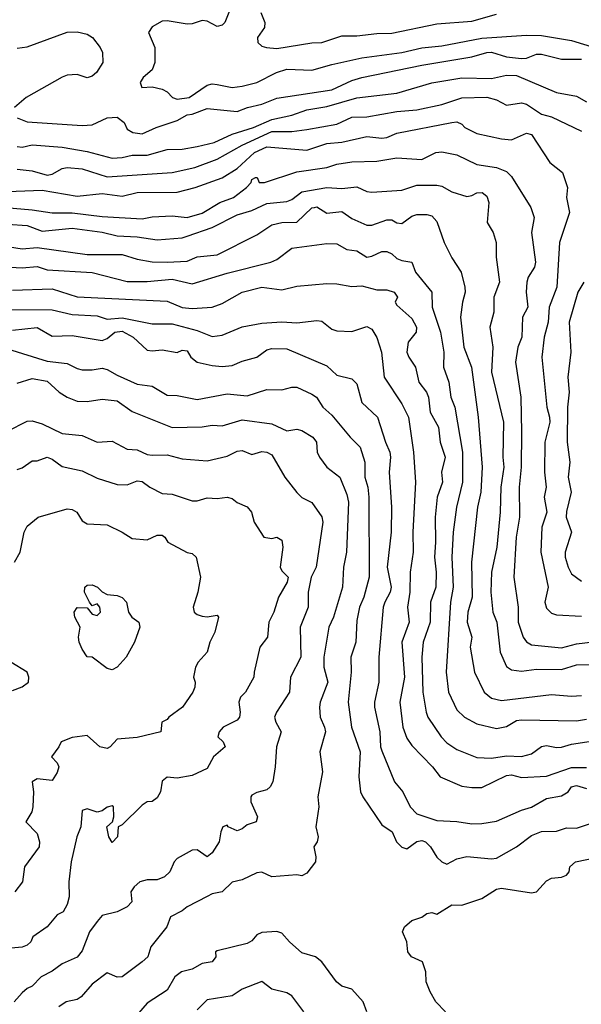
# Model space of a CAD drawing. Header units: metres. Extents: x -46681 to -43747, y -240911 to -237677.
# Tile 613 of 656: x -45669 to -45613, y -239293 to -239195. Entities that reach past the tile are written whole.
import ezdxf

# ---------------------------------------------------------------- set-up
doc = ezdxf.new("R2010")
doc.units = ezdxf.units.M
doc.layers.add('CONTOUR_INDEX', color=1, linetype='Continuous')
doc.layers.add('CONTOUR_INTER', color=3, linetype='Continuous')

msp = doc.modelspace()

# ---------------------------------------------------------------- linework, layer by layer
at = {"layer": 'CONTOUR_INDEX'}
for points, elevation in [([(-45669.095, -239209.683), (-45667.595, -239209.881), (-45666.095, -239210.305), (-45665.595, -239210.199), (-45664.595, -239209.625), (-45664.095, -239209.546), (-45662.595, -239209.653), (-45660.095, -239210.45), (-45653.595, -239210.035), (-45651.308, -239209.52), (-45649.095, -239208.698), (-45646.595, -239207.297), (-45643.595, -239205.937), (-45641.595, -239205.936), (-45640.095, -239205.737), (-45637.095, -239205.201), (-45635.595, -239204.48), (-45634.095, -239204.452), (-45631.095, -239203.937), (-45629.095, -239203.744), (-45626.595, -239203.242), (-45624.595, -239202.548), (-45622.095, -239202.493), (-45621.095, -239202.775), (-45620.095, -239203.307), (-45618.595, -239203.055), (-45618.095, -239203.178), (-45616.595, -239204.194), (-45615.595, -239204.471), (-45612.595, -239205.905)], 100), ([(-45671.095, -239219.423), (-45668.595, -239219.57), (-45667.095, -239219.446), (-45666.095, -239219.772), (-45661.595, -239220.045), (-45658.095, -239220.94), (-45656.095, -239220.943), (-45653.595, -239220.703), (-45651.595, -239221.184), (-45648.095, -239220.107), (-45643.695, -239219.02), (-45643.095, -239218.722), (-45641.595, -239217.608), (-45638.095, -239217.132), (-45637.095, -239217.186), (-45636.095, -239217.727), (-45635.095, -239217.854), (-45634.095, -239218.491), (-45633.595, -239218.401), (-45632.595, -239217.947), (-45632.095, -239217.945), (-45631.595, -239218.17), (-45631.095, -239218.641), (-45630.595, -239218.852), (-45629.595, -239219.013), (-45629.227, -239220.02), (-45627.582, -239222.02), (-45627.545, -239223.52), (-45626.714, -239226.02), (-45626.385, -239228.02), (-45626.412, -239229.52), (-45625.895, -239231.02), (-45625.683, -239232.52), (-45625.292, -239233.52), (-45624.509, -239238.02), (-45624.502, -239241.02), (-45625.118, -239243.52), (-45625.465, -239246.02), (-45625.574, -239248.52), (-45625.458, -239251.52), (-45625.706, -239253.02), (-45626.154, -239260.02), (-45625.921, -239262.02), (-45625.095, -239263.786), (-45624.3, -239264.52), (-45623.095, -239265.218), (-45621.095, -239265.659), (-45620.095, -239265.485), (-45619.095, -239264.869), (-45618.595, -239264.801), (-45613.095, -239264.889), (-45612.095, -239264.723)], 105), ([(-45612.381, -239221.02), (-45612.967, -239222.02), (-45613.82, -239225.02), (-45613.682, -239228.02), (-45613.983, -239230.52), (-45613.828, -239232.02), (-45614.012, -239233.52), (-45614.02, -239237.02), (-45613.751, -239239.02), (-45613.924, -239240.52), (-45613.646, -239242.02), (-45614.095, -239243.954), (-45614.118, -239244.52), (-45613.592, -239246.02), (-45614.219, -239248.02), (-45614.219, -239248.52), (-45613.948, -239249.52), (-45613.595, -239250.19), (-45612.595, -239250.912)], 100), ([(-45669.095, -239231.1), (-45667.595, -239230.64), (-45666.095, -239230.923), (-45664.894, -239232.02), (-45664.095, -239232.525), (-45663.095, -239232.927), (-45662.095, -239232.934), (-45660.595, -239232.712), (-45659.095, -239232.881), (-45657.595, -239233.964), (-45653.595, -239235.55), (-45650.595, -239235.491), (-45649.595, -239235.323), (-45648.595, -239235.373), (-45646.595, -239234.795), (-45643.595, -239235.166), (-45642.095, -239235.878), (-45641.095, -239235.707), (-45640.595, -239235.842), (-45639.501, -239236.52), (-45639.149, -239237.02), (-45639.058, -239238.02), (-45638.842, -239238.52), (-45638.095, -239239.528), (-45636.805, -239240.52), (-45636.095, -239242.257), (-45635.94, -239243.02), (-45636.142, -239248.02), (-45636.442, -239249.52), (-45636.536, -239251.52), (-45637.427, -239254.52), (-45637.913, -239255.52), (-45638.395, -239258.52), (-45638.388, -239259.52), (-45638.006, -239261.02), (-45638.763, -239263.02), (-45638.84, -239263.52), (-45638.772, -239264.52), (-45638.329, -239265.52), (-45638.245, -239266.02), (-45638.809, -239268.02), (-45638.548, -239270.02), (-45639.011, -239272.52), (-45638.905, -239273.52), (-45639.195, -239275.52), (-45638.97, -239276.52), (-45639.062, -239277.02), (-45639.399, -239277.52), (-45639.19, -239278.52), (-45639.249, -239279.02), (-45640.095, -239280.144), (-45640.595, -239280.41), (-45641.095, -239280.315), (-45643.595, -239280.529), (-45644.595, -239280.047), (-45645.095, -239280.124), (-45646.595, -239280.799), (-45647.595, -239281.044), (-45648.595, -239282.005), (-45649.595, -239282.226), (-45650.095, -239282.47), (-45652.095, -239283.499), (-45652.595, -239283.906), (-45653.752, -239284.52), (-45654.137, -239285.52), (-45655.728, -239287.52), (-45656.022, -239288.52), (-45656.579, -239289.02), (-45658.595, -239290.509), (-45659.095, -239290.538), (-45660.095, -239290.131), (-45661.595, -239291.238), (-45662.7, -239292.52), (-45663.095, -239292.804), (-45664.207, -239293.02), (-45664.94, -239293.52)], 110), ([(-45613.204, -239279.02), (-45611.095, -239278.574)], 110), ([(-45626.228, -239294.02), (-45627.185, -239293.02), (-45627.767, -239292.02), (-45628.159, -239291.02), (-45628.175, -239290.02), (-45628.529, -239289.02), (-45629.638, -239288.52), (-45630.002, -239288.02), (-45630.102, -239287.02), (-45630.524, -239286.02), (-45630.325, -239285.52), (-45629.595, -239284.889), (-45628.595, -239284.539), (-45628.095, -239284.178), (-45627.595, -239284.096), (-45627.095, -239284.246), (-45625.595, -239283.299), (-45624.595, -239283.36), (-45622.595, -239282.69), (-45621.095, -239281.732), (-45620.595, -239281.661), (-45617.595, -239282.109), (-45617.095, -239282.009), (-45616.095, -239280.918), (-45615.595, -239280.659), (-45614.595, -239280.548), (-45614.095, -239280.338), (-45613.829, -239280.02), (-45613.754, -239279.52), (-45613.204, -239279.02)], 110)]:
    msp.add_lwpolyline(points, dxfattribs=dict(at, elevation=elevation))
at = {"layer": 'CONTOUR_INTER'}
for points, elevation in [([(-45647.698, -239193.52), (-45648.325, -239195.02), (-45648.595, -239195.294), (-45649.095, -239195.406), (-45650.095, -239194.892), (-45650.595, -239194.828), (-45651.595, -239195.159), (-45652.095, -239195.198), (-45654.095, -239194.854), (-45654.595, -239194.881), (-45655.595, -239195.467), (-45655.973, -239196.02), (-45655.309, -239197.52), (-45655.311, -239199.02), (-45655.595, -239199.75), (-45656.491, -239200.52), (-45656.783, -239201.02), (-45656.612, -239201.52), (-45655.595, -239201.448), (-45654.595, -239201.707), (-45654.095, -239201.954), (-45653.572, -239202.52), (-45653.095, -239202.69), (-45651.891, -239202.52), (-45650.095, -239201.294), (-45649.595, -239201.174), (-45649.095, -239201.22), (-45647.595, -239201.539), (-45646.595, -239201.4), (-45645.095, -239201.014), (-45643.138, -239200.02), (-45642.095, -239199.681), (-45639.595, -239199.791), (-45637.595, -239199.209), (-45634.595, -239198.562), (-45630.595, -239198.038), (-45628.595, -239197.554), (-45626.595, -239197.366), (-45622.595, -239196.579), (-45618.095, -239196.294), (-45616.595, -239196.326), (-45613.595, -239196.808), (-45607.595, -239198.673)], 97), ([(-45644.716, -239194.02), (-45644.299, -239195.02), (-45644.334, -239195.52), (-45645.059, -239196.52), (-45645.025, -239197.02), (-45644.595, -239197.383), (-45644.148, -239197.52), (-45643.095, -239197.609), (-45639.595, -239197.061), (-45638.595, -239197.028), (-45636.595, -239196.342), (-45635.095, -239196.368), (-45633.095, -239196.108), (-45631.595, -239196.094), (-45627.095, -239195.16), (-45623.595, -239194.885), (-45621.095, -239194.181)], 96), ([(-45669.095, -239197.582), (-45668.095, -239197.458), (-45664.095, -239195.98), (-45663.095, -239195.959), (-45662.095, -239196.202), (-45661.574, -239196.52), (-45660.792, -239197.52), (-45660.565, -239198.02), (-45660.528, -239199.02), (-45661.159, -239200.02), (-45661.595, -239200.4), (-45662.095, -239200.563), (-45663.095, -239200.208), (-45664.095, -239200.298), (-45664.595, -239200.477), (-45668.206, -239202.52), (-45669.376, -239203.52)], 98), ([(-45669.095, -239204.566), (-45668.095, -239204.969), (-45662.595, -239205.343), (-45661.595, -239205.274), (-45660.095, -239204.571), (-45659.095, -239204.484), (-45658.393, -239205.02), (-45658.095, -239205.689), (-45657.527, -239206.02), (-45656.595, -239206.148), (-45655.177, -239205.52), (-45653.095, -239204.823), (-45652.095, -239204.261), (-45651.595, -239204.188), (-45650.095, -239203.632), (-45647.095, -239203.932), (-45646.062, -239203.52), (-45644.595, -239203.208), (-45643.095, -239202.606), (-45637.595, -239201.769), (-45635.595, -239200.824), (-45634.595, -239200.535), (-45628.595, -239199.296), (-45623.595, -239198.47), (-45622.095, -239198.01), (-45621.595, -239197.989), (-45620.095, -239198.468), (-45618.595, -239198.632), (-45618.095, -239198.591), (-45617.095, -239198.187), (-45616.595, -239198.177), (-45614.595, -239198.675), (-45612.595, -239198.693)], 98), ([(-45669.095, -239207.444), (-45668.595, -239207.512), (-45667.595, -239207.258), (-45664.595, -239207.51), (-45662.095, -239207.93), (-45659.595, -239208.584), (-45658.595, -239208.542), (-45657.595, -239208.311), (-45656.095, -239208.293), (-45654.095, -239207.723), (-45652.595, -239207.697), (-45651.095, -239207.433), (-45649.392, -239207.02), (-45647.595, -239206.193), (-45645.454, -239205.52), (-45643.595, -239204.731), (-45641.595, -239204.308), (-45640.095, -239203.765), (-45638.095, -239203.412), (-45635.095, -239202.554), (-45631.095, -239202.089), (-45627.595, -239201.057), (-45624.595, -239200.565), (-45621.595, -239200.609), (-45620.095, -239200.284), (-45619.095, -239200.328), (-45615.095, -239202.024), (-45613.095, -239202.398), (-45612.095, -239202.959)], 99), ([(-45670.095, -239211.928), (-45666.595, -239211.796), (-45663.095, -239212.384), (-45660.595, -239212.147), (-45658.595, -239212.392), (-45657.095, -239212.031), (-45653.095, -239212.011), (-45651.291, -239211.52), (-45648.595, -239210.551), (-45647.095, -239209.615), (-45645.328, -239208.02), (-45644.095, -239207.479), (-45640.095, -239207.791), (-45638.095, -239207.128), (-45636.595, -239206.983), (-45634.095, -239206.42), (-45632.595, -239206.604), (-45632.095, -239206.531), (-45631.095, -239206.082), (-45625.595, -239205.018), (-45625.095, -239204.977), (-45624.595, -239205.186), (-45624.288, -239205.52), (-45623.095, -239206.137), (-45620.595, -239206.668), (-45619.595, -239206.755), (-45618.095, -239206.08), (-45617.595, -239206.238), (-45615.76, -239209.02), (-45614.51, -239210.02), (-45614.013, -239211.52), (-45614.087, -239212.52), (-45613.802, -239214.02), (-45614.797, -239217.02), (-45615.064, -239221.52), (-45615.839, -239223.52), (-45615.944, -239225.02), (-45616.323, -239226.52), (-45616.554, -239228.52), (-45616.085, -239233.52), (-45615.787, -239234.52), (-45615.761, -239235.02), (-45616.271, -239237.02), (-45616.32, -239240.02), (-45616.143, -239241.52), (-45616.345, -239242.52), (-45616.086, -239244.02), (-45616.579, -239245.52), (-45616.668, -239248.02), (-45615.943, -239251.52), (-45616.277, -239253.02), (-45616.095, -239253.628), (-45615.595, -239254.129), (-45615.095, -239254.306), (-45612.595, -239254.415)], 101), ([(-45671.095, -239213.463), (-45667.595, -239213.763), (-45665.595, -239214.081), (-45663.595, -239214.056), (-45660.595, -239214.447), (-45656.595, -239214.664), (-45655.595, -239214.47), (-45653.595, -239214.354), (-45652.095, -239214.531), (-45650.595, -239214.085), (-45648.808, -239213.02), (-45647.463, -239212.52), (-45646.137, -239211.52), (-45645.669, -239211.02), (-45645.595, -239210.733), (-45645.245, -239210.52), (-45645.066, -239210.52), (-45644.862, -239211.02), (-45644.351, -239211.02), (-45641.095, -239209.952), (-45638.095, -239209.53), (-45637.095, -239209.192), (-45635.595, -239208.959), (-45633.095, -239208.904), (-45631.095, -239208.559), (-45628.595, -239208.744), (-45627.172, -239208.02), (-45626.595, -239207.977), (-45625.095, -239208.247), (-45623.095, -239209.215), (-45621.095, -239209.517), (-45620.095, -239209.919), (-45619.595, -239210.424), (-45617.66, -239213.52), (-45617.343, -239214.52), (-45617.61, -239216.02), (-45617.19, -239219.02), (-45617.316, -239219.52), (-45617.952, -239220.52), (-45618.075, -239221.02), (-45618.145, -239222.02), (-45617.976, -239223.52), (-45618.492, -239224.52), (-45618.583, -239226.52), (-45618.978, -239227.52), (-45619.199, -239229.02), (-45618.678, -239232.52), (-45618.594, -239236.02), (-45618.634, -239239.52), (-45618.835, -239241.52), (-45618.806, -239244.52), (-45619.137, -239246.52), (-45619.371, -239250.52), (-45618.951, -239253.52), (-45618.954, -239255.02), (-45618.427, -239256.52), (-45618.095, -239256.996), (-45617.595, -239257.297), (-45614.595, -239257.59), (-45613.095, -239257.186), (-45610.595, -239256.903)], 102), ([(-45670.095, -239215.199), (-45668.095, -239215.331), (-45666.595, -239215.902), (-45663.595, -239215.605), (-45660.595, -239215.991), (-45659.095, -239216.375), (-45657.095, -239216.469), (-45655.095, -239216.763), (-45652.595, -239216.554), (-45652.095, -239216.403), (-45649.595, -239215.528), (-45647.095, -239214.251), (-45645.595, -239213.831), (-45644.095, -239213.139), (-45642.095, -239212.945), (-45641.595, -239212.739), (-45640.595, -239211.95), (-45638.095, -239211.523), (-45636.595, -239211.618), (-45635.095, -239211.463), (-45634.095, -239211.946), (-45633.595, -239212.001), (-45630.595, -239211.796), (-45629.095, -239211.295), (-45627.095, -239211.29), (-45626.595, -239211.415), (-45625.595, -239211.976), (-45624.095, -239212.433), (-45623.595, -239212.33), (-45623.095, -239212.052), (-45622.531, -239212.02), (-45622.095, -239212.401), (-45621.887, -239213.02), (-45622.051, -239215.02), (-45621.456, -239216.02), (-45621.144, -239217.02), (-45621.151, -239218.52), (-45620.8, -239221.02), (-45621.381, -239222.52), (-45621.386, -239224.02), (-45621.767, -239225.52), (-45621.471, -239227.52), (-45621.603, -239230.02), (-45620.419, -239235.02), (-45620.482, -239238.52), (-45620.391, -239239.52), (-45620.669, -239241.52), (-45620.743, -239244.02), (-45621.077, -239247.52), (-45621.617, -239250.02), (-45621.686, -239252.02), (-45621.473, -239254.02), (-45621.086, -239255.02), (-45620.757, -239258.02), (-45620.095, -239259.454), (-45619.595, -239259.8), (-45618.595, -239259.947), (-45617.095, -239259.725), (-45614.595, -239259.776), (-45613.095, -239259.312), (-45611.095, -239259.276)], 103), ([(-45671.595, -239217.187), (-45668.595, -239217.681), (-45667.095, -239217.536), (-45662.095, -239218.228), (-45658.595, -239218.238), (-45657.095, -239218.701), (-45655.595, -239218.974), (-45654.095, -239219.009), (-45652.095, -239218.916), (-45651.095, -239218.484), (-45649.095, -239218.259), (-45645.095, -239216.283), (-45643.595, -239215.259), (-45642.595, -239215.035), (-45641.095, -239214.997), (-45639.595, -239213.582), (-45639.334, -239213.52), (-45639.095, -239213.481), (-45638.095, -239214.112), (-45636.595, -239213.944), (-45635.595, -239214.619), (-45634.095, -239215.292), (-45633.595, -239215.294), (-45632.095, -239214.765), (-45631.595, -239214.769), (-45631.095, -239215.058), (-45630.595, -239215.15), (-45629.595, -239214.414), (-45629.095, -239214.222), (-45628.095, -239214.218), (-45627.595, -239214.372), (-45627.095, -239214.924), (-45626.339, -239217.02), (-45625.595, -239218.571), (-45624.653, -239220.02), (-45624.298, -239221.52), (-45624.253, -239222.02), (-45624.526, -239223.02), (-45624.713, -239224.52), (-45624.365, -239227.52), (-45623.615, -239229.52), (-45622.938, -239234.52), (-45622.56, -239239.52), (-45622.668, -239242.02), (-45623.025, -239243.52), (-45623.63, -239249.02), (-45623.557, -239252.52), (-45623.967, -239254.02), (-45624.044, -239255.02), (-45623.564, -239256.52), (-45623.748, -239257.52), (-45623.325, -239260.02), (-45622.353, -239262.02), (-45621.595, -239262.623), (-45620.595, -239262.857), (-45615.595, -239262.273), (-45613.595, -239262.443), (-45612.595, -239262.353)], 104), ([(-45669.595, -239221.792), (-45665.595, -239221.673), (-45663.095, -239222.457), (-45654.095, -239222.916), (-45652.595, -239223.528), (-45651.595, -239223.632), (-45649.595, -239223.519), (-45648.595, -239223.124), (-45646.563, -239222.02), (-45644.595, -239221.522), (-45642.595, -239221.77), (-45641.095, -239221.406), (-45638.095, -239221.149), (-45637.095, -239221.179), (-45635.595, -239221.45), (-45634.595, -239221.365), (-45633.095, -239221.786), (-45632.095, -239221.776), (-45631.36, -239222.02), (-45631.008, -239222.52), (-45631.243, -239223.02), (-45631.095, -239223.323), (-45629.595, -239224.63), (-45629.109, -239225.52), (-45629.146, -239226.02), (-45629.959, -239227.02), (-45630.095, -239228.02), (-45629.906, -239228.52), (-45629.215, -239229.52), (-45628.881, -239231.02), (-45628.119, -239232.02), (-45627.916, -239232.52), (-45627.758, -239234.02), (-45626.935, -239235.52), (-45626.755, -239237.02), (-45626.251, -239238.52), (-45626.61, -239240.02), (-45626.518, -239241.02), (-45627.065, -239242.52), (-45627.264, -239244.52), (-45627.212, -239247.02), (-45627.319, -239248.52), (-45627.156, -239250.02), (-45627.185, -239251.52), (-45627.73, -239253.02), (-45627.75, -239255.02), (-45628.44, -239257.02), (-45628.572, -239258.52), (-45628.487, -239262.02), (-45628.147, -239264.02), (-45627.977, -239264.52), (-45626.663, -239266.52), (-45626.095, -239267.105), (-45625.095, -239267.755), (-45623.095, -239268.567), (-45621.595, -239268.652), (-45620.095, -239268.414), (-45618.595, -239268.48), (-45617.595, -239268.198), (-45616.595, -239267.483), (-45616.095, -239267.355), (-45615.095, -239267.575), (-45614.595, -239267.544), (-45613.595, -239267.231), (-45610.095, -239266.69)], 106), ([(-45670.595, -239223.733), (-45665.595, -239223.764), (-45663.595, -239224.228), (-45661.095, -239224.366), (-45660.095, -239224.694), (-45658.595, -239224.563), (-45655.595, -239225.173), (-45653.595, -239225.17), (-45651.095, -239225.852), (-45649.595, -239226.431), (-45648.595, -239226.319), (-45646.595, -239225.48), (-45644.595, -239225.113), (-45642.595, -239224.961), (-45641.095, -239225.079), (-45639.095, -239224.843), (-45638.595, -239224.897), (-45637.595, -239225.72), (-45637.095, -239225.879), (-45635.595, -239225.934), (-45634.095, -239225.439), (-45633.595, -239225.725), (-45633.095, -239226.538), (-45632.642, -239228.02), (-45632.362, -239230.52), (-45630.595, -239233.176), (-45629.929, -239234.52), (-45629.406, -239238.02), (-45629.236, -239241.02), (-45629.501, -239246.02), (-45629.459, -239248.02), (-45629.753, -239250.02), (-45629.79, -239252.02), (-45630.021, -239253.52), (-45629.86, -239255.02), (-45630.592, -239257.02), (-45630.328, -239260.52), (-45630.801, -239263.02), (-45630.502, -239265.52), (-45630.095, -239266.65), (-45629.595, -239267.369), (-45627.507, -239269.52), (-45626.751, -239270.52), (-45624.595, -239271.449), (-45623.595, -239271.583), (-45622.595, -239271.558), (-45620.095, -239270.368), (-45619.595, -239270.314), (-45618.595, -239270.579), (-45616.095, -239270.427), (-45613.595, -239269.574), (-45612.095, -239269.586)], 107), ([(-45669.595, -239225.818), (-45667.095, -239225.541), (-45665.595, -239226.401), (-45663.595, -239226.347), (-45660.595, -239226.857), (-45660.095, -239226.628), (-45659.332, -239226.02), (-45658.595, -239225.923), (-45657.487, -239226.52), (-45656.095, -239227.809), (-45655.595, -239227.887), (-45654.595, -239227.785), (-45653.095, -239228.048), (-45652.595, -239227.819), (-45652.095, -239227.88), (-45651.723, -239228.52), (-45651.095, -239228.996), (-45649.595, -239229.343), (-45648.595, -239229.434), (-45647.595, -239229.339), (-45646.595, -239228.907), (-45645.095, -239228.522), (-45644.095, -239227.79), (-45643.595, -239227.637), (-45642.095, -239227.677), (-45638.095, -239229.379), (-45637.095, -239230.298), (-45635.595, -239230.676), (-45635.095, -239231.187), (-45634.595, -239233.053), (-45633.011, -239234.52), (-45632.236, -239237.02), (-45631.781, -239238.02), (-45631.717, -239238.52), (-45631.874, -239240.02), (-45631.621, -239243.52), (-45631.653, -239246.02), (-45632.05, -239249.52), (-45631.668, -239251.52), (-45631.756, -239252.02), (-45632.305, -239253.02), (-45632.446, -239253.52), (-45632.886, -239258.52), (-45632.904, -239261.02), (-45633.333, -239263.02), (-45633.337, -239263.52), (-45632.81, -239266.02), (-45632.728, -239267.52), (-45632.595, -239267.893), (-45631.339, -239271.02), (-45630.477, -239272.02), (-45629.76, -239273.52), (-45629.095, -239274.203), (-45627.095, -239274.888), (-45625.095, -239274.97), (-45623.595, -239275.211), (-45622.595, -239275.176), (-45621.095, -239274.939), (-45618.595, -239273.846), (-45617.595, -239273.532), (-45616.095, -239272.683), (-45614.595, -239272.422), (-45613.922, -239272.02), (-45613.595, -239271.506), (-45613.095, -239271.373), (-45612.095, -239271.66)], 108), ([(-45670.095, -239227.688), (-45666.095, -239228.905), (-45664.095, -239229.129), (-45663.095, -239229.655), (-45662.595, -239229.775), (-45661.595, -239229.792), (-45660.595, -239229.617), (-45660.095, -239229.743), (-45659.095, -239230.328), (-45657.095, -239231.224), (-45655.595, -239231.411), (-45654.095, -239232.316), (-45653.095, -239232.345), (-45651.095, -239232.754), (-45648.095, -239232.196), (-45646.095, -239232.366), (-45644.095, -239231.76), (-45642.595, -239231.781), (-45641.595, -239231.501), (-45641.095, -239231.5), (-45639.595, -239232.226), (-45639.147, -239232.52), (-45638.501, -239233.52), (-45637.595, -239234.3), (-45635.779, -239236.52), (-45634.75, -239237.52), (-45634.29, -239239.02), (-45634.281, -239240.52), (-45633.996, -239241.52), (-45633.884, -239242.52), (-45633.847, -239250.52), (-45634.393, -239252.52), (-45634.817, -239253.52), (-45635.095, -239254.85), (-45635.212, -239257.02), (-45635.707, -239258.52), (-45635.659, -239260.02), (-45635.951, -239263.02), (-45635.617, -239265.52), (-45634.766, -239268.02), (-45634.891, -239270.52), (-45634.723, -239272.02), (-45634.495, -239272.52), (-45632.595, -239275.296), (-45631.547, -239276.02), (-45631.133, -239277.02), (-45630.595, -239277.538), (-45630.095, -239277.72), (-45629.095, -239276.966), (-45628.595, -239276.886), (-45628.208, -239277.02), (-45627.704, -239277.52), (-45627.095, -239278.551), (-45626.595, -239279.025), (-45626.095, -239279.249), (-45625.095, -239278.701), (-45624.095, -239278.464), (-45621.595, -239278.715), (-45621.095, -239278.639), (-45619.11, -239277.52), (-45617.595, -239276.382), (-45616.595, -239275.967), (-45615.095, -239275.946), (-45614.095, -239275.622), (-45613.095, -239275.628), (-45611.595, -239275.159)], 109), ([(-45670.095, -239235.91), (-45668.095, -239234.899), (-45667.595, -239234.898), (-45666.595, -239235.167), (-45664.595, -239236.155), (-45662.595, -239236.362), (-45661.095, -239237.019), (-45659.595, -239236.917), (-45658.095, -239237.708), (-45657.095, -239237.795), (-45656.095, -239238.235), (-45655.595, -239238.309), (-45654.095, -239238.274), (-45652.595, -239238.695), (-45650.095, -239238.874), (-45648.095, -239238.43), (-45647.095, -239237.933), (-45646.595, -239237.841), (-45645.595, -239238.262), (-45644.595, -239237.951), (-45644.095, -239238.001), (-45643.595, -239238.274), (-45642.292, -239240.52), (-45641.095, -239242.054), (-45640.595, -239242.547), (-45639.595, -239243.058), (-45638.595, -239244.495), (-45638.498, -239245.02), (-45639.172, -239249.52), (-45639.667, -239250.52), (-45639.984, -239252.02), (-45639.982, -239253.52), (-45640.785, -239255.52), (-45640.693, -239258.52), (-45641.726, -239260.52), (-45641.855, -239262.02), (-45643.151, -239264.02), (-45643.332, -239264.52), (-45643.203, -239265.02), (-45642.669, -239266.02), (-45643.153, -239267.52), (-45643.278, -239269.52), (-45643.519, -239271.02), (-45643.78, -239271.52), (-45644.095, -239271.818), (-45645.095, -239272.082), (-45645.595, -239272.333), (-45645.706, -239272.52), (-45645.698, -239273.02), (-45645.029, -239274.52), (-45645.161, -239275.02), (-45646.095, -239275.296), (-45646.595, -239275.716), (-45647.095, -239275.916), (-45647.994, -239275.52), (-45648.095, -239275.344), (-45648.5, -239275.52), (-45648.716, -239276.02), (-45648.873, -239277.02), (-45649.595, -239278.097), (-45650.095, -239278.496), (-45651.095, -239277.822), (-45651.595, -239277.843), (-45653.095, -239278.665), (-45653.398, -239279.02), (-45653.832, -239280.02), (-45654.347, -239280.52), (-45655.095, -239280.801), (-45656.095, -239280.811), (-45656.818, -239281.02), (-45657.386, -239281.52), (-45657.725, -239282.02), (-45657.642, -239283.02), (-45658.095, -239283.507), (-45659.095, -239284.006), (-45660.595, -239284.388), (-45661.095, -239284.974), (-45661.862, -239286.02), (-45662.595, -239287.916), (-45663.095, -239288.552), (-45664.595, -239289.211), (-45665.595, -239289.965), (-45666.694, -239290.52), (-45667.595, -239291.453), (-45668.095, -239291.674), (-45668.595, -239292.126), (-45669.423, -239293.02)], 111), ([(-45669.095, -239239.757), (-45668.595, -239239.599), (-45667.595, -239238.886), (-45667.095, -239238.88), (-45666.095, -239238.52), (-45665.595, -239238.703), (-45664.595, -239239.467), (-45662.595, -239239.877), (-45661.095, -239240.63), (-45659.095, -239241.242), (-45658.095, -239241.301), (-45657.095, -239240.896), (-45656.595, -239240.959), (-45655.811, -239241.52), (-45654.595, -239242.15), (-45653.595, -239242.221), (-45651.595, -239242.886), (-45651.095, -239242.878), (-45650.095, -239242.575), (-45649.095, -239242.652), (-45648.095, -239242.532), (-45647.595, -239242.657), (-45647.095, -239243.044), (-45646.095, -239243.503), (-45645.654, -239244.02), (-45645.386, -239245.02), (-45644.415, -239246.52), (-45643.595, -239246.659), (-45643.095, -239246.532), (-45642.595, -239246.821), (-45642.523, -239247.52), (-45642.764, -239249.52), (-45642.595, -239249.878), (-45641.987, -239250.52), (-45642.058, -239251.02), (-45642.926, -239252.52), (-45643.417, -239254.02), (-45643.913, -239255.02), (-45644.045, -239256.52), (-45644.804, -239257.52), (-45645.387, -239260.02), (-45645.404, -239260.52), (-45646.257, -239262.02), (-45646.756, -239262.52), (-45646.918, -239263.02), (-45646.781, -239264.02), (-45646.859, -239264.52), (-45647.095, -239264.842), (-45648.483, -239265.52), (-45648.869, -239266.02), (-45649.008, -239266.52), (-45648.468, -239267.02), (-45648.279, -239267.52), (-45649.463, -239268.52), (-45650.095, -239269.682), (-45651.595, -239270.364), (-45653.095, -239270.635), (-45654.095, -239270.526), (-45654.595, -239270.931), (-45654.764, -239272.02), (-45655.095, -239272.597), (-45655.595, -239272.961), (-45656.101, -239273.02), (-45656.595, -239273.337), (-45658.595, -239275.297), (-45659.012, -239275.52), (-45659.074, -239276.52), (-45659.595, -239277.091), (-45659.94, -239276.52), (-45660.143, -239275.52), (-45659.559, -239275.02), (-45659.425, -239274.52), (-45659.478, -239273.52), (-45659.595, -239273.419), (-45660.095, -239273.552), (-45660.595, -239273.912), (-45661.095, -239274.033), (-45662.095, -239273.717), (-45662.595, -239273.875), (-45662.742, -239275.52), (-45663.147, -239276.52), (-45663.708, -239279.02), (-45663.929, -239281.02), (-45663.9, -239282.52), (-45664.095, -239283.286), (-45664.496, -239284.02), (-45665.095, -239284.331), (-45666.095, -239285.533), (-45667.539, -239286.52), (-45667.758, -239287.02), (-45668.095, -239287.359), (-45668.595, -239287.542), (-45670.095, -239287.677)], 112), ([(-45669.366, -239249.02), (-45668.804, -239248.02), (-45668.402, -239246.02), (-45668.095, -239245.41), (-45667.004, -239244.52), (-45664.095, -239243.693), (-45663.595, -239243.741), (-45663.12, -239244.02), (-45662.595, -239244.894), (-45662.095, -239245.202), (-45660.095, -239245.297), (-45658.583, -239246.02), (-45657.595, -239246.661), (-45656.095, -239246.782), (-45655.095, -239246.312), (-45654.595, -239246.324), (-45654.322, -239246.52), (-45654.039, -239247.02), (-45652.095, -239248.064), (-45651.595, -239248.166), (-45651.17, -239248.52), (-45650.744, -239250.52), (-45651.016, -239252.02), (-45651.475, -239253.52), (-45651.391, -239254.02), (-45651.095, -239254.264), (-45650.595, -239254.417), (-45650.095, -239254.507), (-45649.095, -239254.313), (-45648.952, -239254.52), (-45649.327, -239256.02), (-45649.808, -239257.02), (-45650.085, -239258.02), (-45650.987, -239259.02), (-45651.246, -239259.52), (-45651.463, -239260.52), (-45651.294, -239261.02), (-45651.305, -239261.52), (-45651.52, -239262.02), (-45652.567, -239263.52), (-45653.934, -239264.52), (-45654.095, -239264.768), (-45654.609, -239265.02), (-45654.711, -239266.02), (-45657.095, -239266.582), (-45659.095, -239266.748), (-45659.8, -239267.52), (-45660.095, -239267.679), (-45660.82, -239267.52), (-45662.095, -239266.371), (-45663.595, -239266.557), (-45664.695, -239267.02), (-45664.923, -239267.52), (-45665.676, -239268.52), (-45665.095, -239269.109), (-45664.954, -239269.52), (-45665.095, -239270.083), (-45665.595, -239270.889), (-45667.095, -239270.712), (-45667.607, -239271.02), (-45667.476, -239272.02), (-45667.559, -239273.52), (-45667.658, -239274.02), (-45668.251, -239275.02), (-45667.095, -239276.181), (-45666.865, -239277.02), (-45666.915, -239277.52), (-45668.377, -239279.52), (-45668.585, -239281.02), (-45669.33, -239282.02)], 113), ([(-45662.342, -239251.52), (-45662.095, -239251.343), (-45661.595, -239251.286), (-45661.058, -239251.52), (-45660.595, -239251.991), (-45660.095, -239252.249), (-45659.095, -239252.347), (-45658.595, -239252.554), (-45658.172, -239253.02), (-45657.974, -239254.02), (-45657.645, -239254.52), (-45656.939, -239255.02), (-45656.828, -239255.52), (-45657.348, -239257.02), (-45658.191, -239258.52), (-45659.095, -239259.54), (-45659.595, -239259.79), (-45660.095, -239259.665), (-45661.595, -239258.532), (-45662.095, -239258.495), (-45662.595, -239257.741), (-45662.89, -239257.02), (-45662.968, -239256.52), (-45662.797, -239255.52), (-45663.336, -239254.52), (-45663.411, -239254.02), (-45663.095, -239253.574), (-45662.095, -239253.592), (-45661.595, -239254.244), (-45661.095, -239254.371), (-45660.782, -239254.02), (-45660.819, -239253.52), (-45661.095, -239253.19), (-45661.595, -239253.392), (-45661.872, -239253.02), (-45662.373, -239252.02), (-45662.342, -239251.52)], 114), ([(-45669.595, -239261.881), (-45668.595, -239261.508), (-45667.985, -239261.02), (-45667.944, -239260.52), (-45668.095, -239260.02), (-45669.738, -239259.02)], 113), ([(-45634.08, -239294.02), (-45634.448, -239293.02), (-45635.595, -239291.754), (-45636.595, -239291.459), (-45637.129, -239291.02), (-45638.597, -239289.02), (-45639.245, -239288.52), (-45640.595, -239288.116), (-45641.846, -239287.02), (-45642.595, -239286.162), (-45643.095, -239285.968), (-45644.595, -239286.072), (-45645.095, -239286.32), (-45645.595, -239286.913), (-45646.095, -239287.169), (-45649.095, -239287.908), (-45649.235, -239288.02), (-45649.202, -239288.52), (-45649.577, -239289.02), (-45650.595, -239289.195), (-45651.595, -239289.738), (-45652.667, -239290.02), (-45653.326, -239290.52), (-45654.095, -239291.861), (-45656.095, -239293.168), (-45657.595, -239294.878)], 109), ([(-45640.396, -239294.02), (-45641.595, -239292.41), (-45642.095, -239292.109), (-45643.595, -239291.76), (-45644.595, -239290.999), (-45646.595, -239291.762), (-45647.595, -239292.419), (-45650.095, -239292.831), (-45651.095, -239293.814)], 108)]:
    msp.add_lwpolyline(points, dxfattribs=dict(at, elevation=elevation))

doc.saveas('drawing.dxf')
